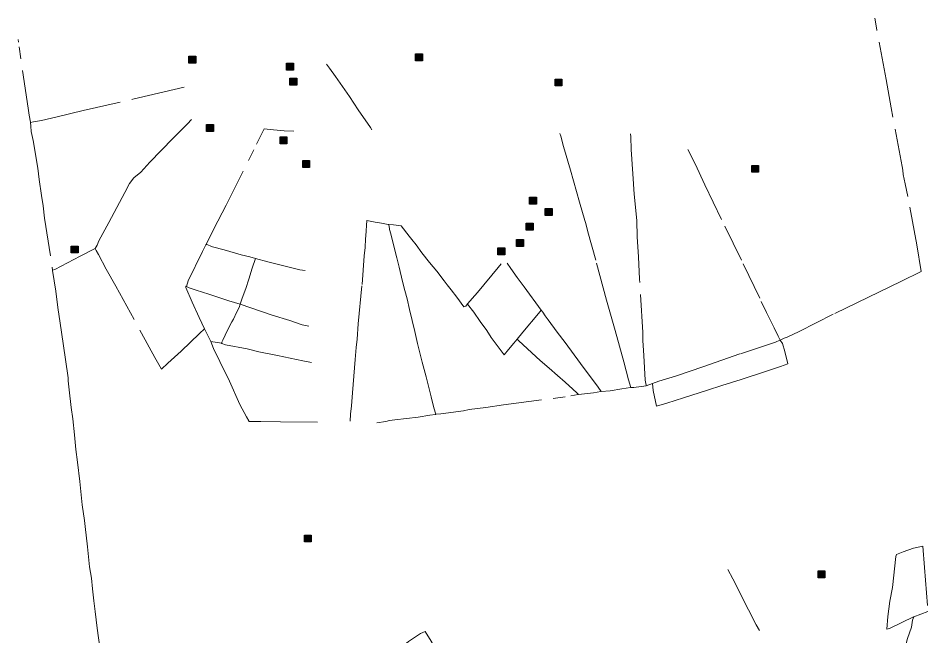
# Model space of a CAD drawing. Extents: x 393.5 to 446.9, y 8064.8 to 8120.4.
# Drawn here: x 430.14 to 437.77, y 8086.18 to 8091.36 of the extents above; entities that cross this region are included whole.
import ezdxf

# ---------------------------------------------------------------- set-up
doc = ezdxf.new("R2010")
doc.units = 0
doc.header["$LTSCALE"] = 0.064
doc.linetypes.add('DOT_DASHED', pattern=[7.7, 5, -1.2, 0.3, -1.2])
doc.layers.add('2', color=7, linetype='Continuous', lineweight=25)
doc.layers.add('22', color=7, linetype='DOT_DASHED', lineweight=13)

msp = doc.modelspace()

# ---------------------------------------------------------------- hatches: boundary and pattern name
at = {"layer": '2'}
for points in [[(433.4699, 8091.0644), (433.5279, 8091.0644), (433.5279, 8091.0064), (433.4699, 8091.0064)], [(431.5671, 8091.045), (431.6251, 8091.045), (431.6251, 8090.987), (431.5671, 8090.987)], [(432.3872, 8090.9871), (432.4452, 8090.9871), (432.4452, 8090.9291), (432.3872, 8090.9291)], [(432.4152, 8090.8617), (432.4732, 8090.8617), (432.4732, 8090.8037), (432.4152, 8090.8037)], [(434.6406, 8090.854), (434.6986, 8090.854), (434.6986, 8090.796), (434.6406, 8090.796)], [(431.7167, 8090.4718), (431.7747, 8090.4718), (431.7747, 8090.4138), (431.7167, 8090.4138)], [(432.3332, 8090.3692), (432.3912, 8090.3692), (432.3912, 8090.3112), (432.3332, 8090.3112)], [(432.5233, 8090.1707), (432.5813, 8090.1707), (432.5813, 8090.1127), (432.5233, 8090.1127)], [(436.2909, 8090.1295), (436.3489, 8090.1295), (436.3489, 8090.0715), (436.2909, 8090.0715)], [(434.4274, 8089.8622), (434.4854, 8089.8622), (434.4854, 8089.8042), (434.4274, 8089.8042)], [(434.5579, 8089.7673), (434.6159, 8089.7673), (434.6159, 8089.7093), (434.5579, 8089.7093)], [(434.399, 8089.6433), (434.457, 8089.6433), (434.457, 8089.5853), (434.399, 8089.5853)], [(430.5801, 8089.453), (430.6381, 8089.453), (430.6381, 8089.395), (430.5801, 8089.395)], [(434.3172, 8089.5078), (434.3752, 8089.5078), (434.3752, 8089.4498), (434.3172, 8089.4498)], [(434.1615, 8089.4372), (434.2195, 8089.4372), (434.2195, 8089.3792), (434.1615, 8089.3792)], [(432.5373, 8087.028), (432.5953, 8087.028), (432.5953, 8086.97), (432.5373, 8086.97)], [(436.8471, 8086.7271), (436.9051, 8086.7271), (436.9051, 8086.6691), (436.8471, 8086.6691)]]:
    msp.add_hatch(color=256, dxfattribs=at).paths.add_polyline_path(points)

# ---------------------------------------------------------------- linework, layer by layer
for points in [[(433.4699, 8091.0644), (433.5279, 8091.0644), (433.5279, 8091.0064), (433.4699, 8091.0064)], [(431.5671, 8091.045), (431.6251, 8091.045), (431.6251, 8090.987), (431.5671, 8090.987)], [(432.3872, 8090.9871), (432.4452, 8090.9871), (432.4452, 8090.9291), (432.3872, 8090.9291)], [(432.4152, 8090.8617), (432.4732, 8090.8617), (432.4732, 8090.8037), (432.4152, 8090.8037)], [(434.6406, 8090.854), (434.6986, 8090.854), (434.6986, 8090.796), (434.6406, 8090.796)], [(431.7167, 8090.4718), (431.7747, 8090.4718), (431.7747, 8090.4138), (431.7167, 8090.4138)], [(432.3332, 8090.3692), (432.3912, 8090.3692), (432.3912, 8090.3112), (432.3332, 8090.3112)], [(432.5233, 8090.1707), (432.5813, 8090.1707), (432.5813, 8090.1127), (432.5233, 8090.1127)], [(436.2909, 8090.1295), (436.3489, 8090.1295), (436.3489, 8090.0715), (436.2909, 8090.0715)], [(434.4274, 8089.8622), (434.4854, 8089.8622), (434.4854, 8089.8042), (434.4274, 8089.8042)], [(434.5579, 8089.7673), (434.6159, 8089.7673), (434.6159, 8089.7093), (434.5579, 8089.7093)], [(434.399, 8089.6433), (434.457, 8089.6433), (434.457, 8089.5853), (434.399, 8089.5853)], [(430.5801, 8089.453), (430.6381, 8089.453), (430.6381, 8089.395), (430.5801, 8089.395)], [(434.3172, 8089.5078), (434.3752, 8089.5078), (434.3752, 8089.4498), (434.3172, 8089.4498)], [(434.1615, 8089.4372), (434.2195, 8089.4372), (434.2195, 8089.3792), (434.1615, 8089.3792)], [(432.5373, 8087.028), (432.5953, 8087.028), (432.5953, 8086.97), (432.5373, 8086.97)], [(436.8471, 8086.7271), (436.9051, 8086.7271), (436.9051, 8086.6691), (436.8471, 8086.6691)]]:
    msp.add_lwpolyline(points, close=True, dxfattribs=at)
at = {"layer": '22'}
for p, q in [((430.4243, 8089.2487), (430.4242, 8089.249)), ((431.5435, 8089.1149), (431.547, 8089.1133)), ((433.9053, 8088.9672), (433.9078, 8088.9701)), ((431.7529, 8088.6512), (431.7531, 8088.6505)), ((435.4062, 8088.281), (435.4055, 8088.285)), ((433.6399, 8088.0412), (433.6364, 8088.0407))]:
    msp.add_line(p, q, dxfattribs=at)
for points in [[(437.5586, 8090.0891), (437.5532, 8090.1203), (437.4597, 8090.6111), (437.418, 8090.8489), (437.3397, 8091.268), (437.3239, 8091.3643)], [(430.2378, 8090.4928), (430.2288, 8090.5519), (430.2182, 8090.6088), (430.1386, 8091.1618), (430.1359, 8091.1851)], [(433.1027, 8090.428), (433.093, 8090.4464), (432.9897, 8090.5967), (432.9145, 8090.7071), (432.7986, 8090.8758), (432.7492, 8090.9445), (432.7235, 8090.9779)], [(430.2382, 8090.4899), (430.2648, 8090.495), (430.3314, 8090.5067), (430.4632, 8090.5377), (430.6803, 8090.5889), (431.0972, 8090.6846), (431.3607, 8090.7455), (431.5287, 8090.7849)], [(431.5897, 8090.5143), (431.5554, 8090.4777), (431.4354, 8090.358)], [(430.2382, 8090.4899), (430.2378, 8090.4926), (430.2378, 8090.4928)], [(430.2382, 8090.4899), (430.2408, 8090.4589), (430.2448, 8090.4123), (430.2608, 8090.3387), (430.2995, 8090.1053), (430.3111, 8090.0116), (430.3319, 8089.8779), (430.3447, 8089.7887), (430.3575, 8089.686), (430.4217, 8089.2755), (430.4242, 8089.249)], [(431.7138, 8089.4686), (431.7416, 8089.5222), (431.7781, 8089.5972), (431.8814, 8089.7944), (432.1357, 8090.3064), (432.1992, 8090.4358), (432.2777, 8090.4286), (432.3679, 8090.4181), (432.4473, 8090.4161)], [(434.7687, 8090.0897), (434.7126, 8090.288), (434.6876, 8090.3743), (434.6798, 8090.397)], [(435.4055, 8088.285), (435.3979, 8088.3284), (435.3854, 8088.5343), (435.3768, 8088.6607), (435.3775, 8088.7278), (435.3488, 8089.1752), (435.341, 8089.3614), (435.3286, 8089.5309), (435.3254, 8089.6657), (435.3037, 8089.8888), (435.2943, 8090.0583), (435.2803, 8090.2626), (435.2756, 8090.3686), (435.2741, 8090.3928)], [(431.4354, 8090.358), (431.336, 8090.2548), (431.2392, 8090.1567), (431.1637, 8090.0719), (431.1072, 8090.0253), (431.0703, 8089.9771), (431.0309, 8089.9022), (430.8971, 8089.6511), (430.8123, 8089.4964), (430.7986, 8089.4614), (430.7816, 8089.4314), (430.7902, 8089.4147)], [(435.7533, 8090.2617), (435.8161, 8090.1415), (435.8984, 8089.9651), (436.0639, 8089.6208), (436.2199, 8089.3042), (436.371, 8088.9885), (436.415, 8088.8939), (436.4781, 8088.7658), (436.5126, 8088.6952), (436.5295, 8088.6643), (436.5297, 8088.6639), (436.5642, 8088.6785)], [(434.8891, 8089.6671), (434.8467, 8089.8203), (434.7687, 8090.0897)], [(436.5642, 8088.6785), (436.588, 8088.6889), (436.6875, 8088.7371), (436.9891, 8088.8878), (437.2702, 8089.0242), (437.5419, 8089.154), (437.7134, 8089.2386), (437.6747, 8089.4632), (437.5998, 8089.868), (437.5768, 8089.9738), (437.5615, 8090.0518), (437.5586, 8090.0891)], [(433.0498, 8089.5137), (433.052, 8089.5394), (433.0613, 8089.6665), (433.1315, 8089.6529), (433.183, 8089.6453), (433.2392, 8089.6348), (433.2426, 8089.6331), (433.2438, 8089.6325), (433.2454, 8089.6317)], [(433.4376, 8089.5068), (433.4154, 8089.5357), (433.3494, 8089.6235), (433.2839, 8089.6295), (433.2426, 8089.6331)], [(433.2521, 8089.5925), (433.2506, 8089.5987), (433.2455, 8089.6309), (433.2454, 8089.6317)], [(435.2765, 8088.2648), (435.2578, 8088.3299), (435.2164, 8088.4806), (435.1439, 8088.7433), (435.0729, 8088.9998), (434.9823, 8089.3342), (434.9152, 8089.5733), (434.898, 8089.643), (434.8891, 8089.6671)], [(433.3802, 8089.0798), (433.38, 8089.0807), (433.3597, 8089.1564), (433.3316, 8089.276), (433.3129, 8089.3532), (433.2973, 8089.4183), (433.2638, 8089.5538), (433.2521, 8089.5925)], [(431.7114, 8089.4639), (431.6837, 8089.4081), (431.5608, 8089.1616), (431.547, 8089.1133)], [(431.7138, 8089.4686), (431.7127, 8089.4665), (431.7114, 8089.4639)], [(432.1277, 8089.3478), (432.0783, 8089.3623), (432.0075, 8089.379), (431.8637, 8089.4207), (431.7652, 8089.4451), (431.7138, 8089.4686)], [(432.9794, 8088.6713), (432.9883, 8088.8007), (433.0212, 8089.1304), (433.0384, 8089.3695), (433.0462, 8089.4407), (433.0498, 8089.5137)], [(433.7099, 8089.1596), (433.6474, 8089.2408), (433.5881, 8089.3135), (433.5226, 8089.3968), (433.4758, 8089.4618), (433.4376, 8089.5068)], [(430.425, 8089.2493), (430.4423, 8089.2555), (430.6548, 8089.3669), (430.7816, 8089.4314)], [(430.7902, 8089.4147), (430.8091, 8089.3815), (430.8735, 8089.2587), (430.9557, 8089.1157), (431.1717, 8088.7216), (431.2831, 8088.5187), (431.3397, 8088.4189), (431.3928, 8088.4688), (431.5043, 8088.5719), (431.6573, 8088.7183), (431.699, 8088.7579)], [(431.9997, 8088.9647), (432.0139, 8089.0161), (432.046, 8089.0975), (432.0719, 8089.1754), (432.1003, 8089.2676), (432.1277, 8089.3478)], [(432.5442, 8089.2478), (432.4991, 8089.2519), (432.2308, 8089.3207), (432.1282, 8089.3477), (432.1277, 8089.3478)], [(433.9078, 8088.9701), (433.9247, 8088.99), (433.9668, 8089.0385), (433.9887, 8089.0627), (434.1639, 8089.2715), (434.1889, 8089.3033)], [(434.5242, 8088.9147), (434.3823, 8089.1095), (434.3215, 8089.1897), (434.2684, 8089.2639), (434.2388, 8089.3093)], [(430.8208, 8086.0855), (430.799, 8086.2467), (430.7816, 8086.3862), (430.7715, 8086.4761), (430.7598, 8086.5775), (430.7511, 8086.6649), (430.7351, 8086.7627), (430.7162, 8086.929), (430.6973, 8087.0995), (430.693, 8087.1488), (430.6726, 8087.2819), (430.6537, 8087.4778), (430.6334, 8087.6397), (430.6182, 8087.7458), (430.6078, 8087.87), (430.5933, 8088.0043), (430.5794, 8088.0984), (430.5642, 8088.2474), (430.5561, 8088.3219), (430.5544, 8088.3477), (430.5119, 8088.636), (430.4886, 8088.8065), (430.4683, 8088.9362), (430.4504, 8089.0729), (430.4388, 8089.1621), (430.4243, 8089.2487)], [(433.9053, 8088.9672), (433.8912, 8088.9491), (433.8756, 8088.9415), (433.8167, 8089.0236), (433.7684, 8089.0842), (433.734, 8089.1266), (433.7099, 8089.1596)], [(431.699, 8088.7579), (431.6546, 8088.8538), (431.5966, 8088.9831), (431.5423, 8089.1053), (431.5432, 8089.1128), (431.5435, 8089.1149)], [(431.547, 8089.1133), (431.5694, 8089.1029), (431.6287, 8089.0837), (431.7358, 8089.0481), (431.9024, 8088.9918), (431.9993, 8088.9657), (431.9999, 8088.9655)], [(433.6399, 8088.0412), (433.6228, 8088.0942), (433.6009, 8088.1865), (433.5588, 8088.3545), (433.5245, 8088.4789), (433.4871, 8088.6348), (433.4652, 8088.7347), (433.419, 8088.9192), (433.3987, 8089.01), (433.3802, 8089.0798)], [(431.9997, 8088.9647), (431.9913, 8088.9379), (431.9678, 8088.8948), (431.9419, 8088.8385), (431.9283, 8088.8158), (431.8925, 8088.7463), (431.8532, 8088.6628), (431.8445, 8088.646), (431.8433, 8088.6364)], [(431.9999, 8088.9655), (431.9998, 8088.9651), (431.9997, 8088.9648), (431.9997, 8088.9647)], [(431.9997, 8088.9647), (432.2672, 8088.8728), (432.4154, 8088.827), (432.5184, 8088.7916), (432.5742, 8088.7791)], [(433.9053, 8088.9672), (433.9062, 8088.9661), (433.9072, 8088.9648)], [(433.9072, 8088.9648), (433.9601, 8088.8982), (434.0132, 8088.8195), (434.0693, 8088.7438), (434.1052, 8088.6863), (434.2128, 8088.5394), (434.2487, 8088.5849), (434.2939, 8088.6378), (434.3224, 8088.6718)], [(434.5242, 8088.9147), (434.5008, 8088.8859), (434.3699, 8088.7291), (434.3224, 8088.6718)], [(435.0264, 8088.2336), (435.0015, 8088.2699), (434.8533, 8088.4682), (434.7251, 8088.6427), (434.6596, 8088.729), (434.5832, 8088.8334), (434.5582, 8088.8682), (434.5379, 8088.897), (434.5242, 8088.9147)], [(431.699, 8088.7579), (431.7287, 8088.6952), (431.7531, 8088.6505)], [(431.7529, 8088.6512), (431.8429, 8088.6365), (431.8433, 8088.6364)], [(431.7531, 8088.6505), (431.7736, 8088.5943), (431.8291, 8088.4849), (431.9094, 8088.3202), (431.9966, 8088.1224), (432.0526, 8088.0197), (432.0712, 8087.985), (432.0724, 8087.9814), (432.0824, 8087.9814)], [(432.5957, 8088.4743), (432.5234, 8088.4909), (432.3106, 8088.5342), (432.1546, 8088.5656), (432.0574, 8088.5892), (431.875, 8088.6246), (431.8433, 8088.6364)], [(432.92, 8087.9839), (432.9247, 8088.0414), (432.9325, 8088.1125), (432.9418, 8088.2215), (432.9638, 8088.5007), (432.9716, 8088.6006), (432.9794, 8088.6713)], [(434.5902, 8088.429), (434.5142, 8088.4932), (434.3364, 8088.6567), (434.3225, 8088.6717), (434.3224, 8088.6718)], [(435.459, 8088.2982), (435.5101, 8088.3193), (435.6498, 8088.362), (435.889, 8088.4418), (436.1951, 8088.5495), (436.4908, 8088.645), (436.5259, 8088.662), (436.5297, 8088.6639)], [(435.459, 8088.2982), (435.4642, 8088.2413), (435.491, 8088.1095), (435.5771, 8088.1336), (435.7187, 8088.18), (435.9196, 8088.2431), (436.0402, 8088.284), (436.2028, 8088.3341), (436.399, 8088.3962), (436.531, 8088.4408), (436.5941, 8088.4631), (436.5693, 8088.567), (436.5489, 8088.6339), (436.5297, 8088.6639)], [(434.8363, 8088.2062), (434.8239, 8088.2205), (434.7895, 8088.2523), (434.724, 8088.3098), (434.6616, 8088.3674), (434.5914, 8088.4279), (434.5902, 8088.429)], [(434.8363, 8088.2062), (434.8365, 8088.2062), (434.964, 8088.2215), (435.0252, 8088.2334), (435.0264, 8088.2336)], [(435.0264, 8088.2336), (435.1018, 8088.239), (435.2001, 8088.2542), (435.2748, 8088.2646), (435.2765, 8088.2648)], [(435.4062, 8088.2809), (435.3015, 8088.2648), (435.2765, 8088.2648)], [(435.459, 8088.2982), (435.4588, 8088.2981), (435.4062, 8088.2809)], [(433.6399, 8088.0412), (433.6832, 8088.0441), (433.8735, 8088.0713), (433.9203, 8088.0804), (434.0607, 8088.0971), (434.2089, 8088.1198), (434.774, 8088.1947), (434.8334, 8088.2059), (434.8363, 8088.2062)], [(433.6364, 8088.0407), (433.59, 8088.0336), (433.4917, 8088.017), (433.3934, 8088.0064), (433.2967, 8087.9958), (433.2522, 8087.9884), (433.2195, 8087.9808), (433.1446, 8087.9702)], [(432.0824, 8087.9814), (432.1711, 8087.9801), (432.3357, 8087.9772), (432.646, 8087.9757)], [(437.6477, 8086.3414), (437.4466, 8086.2436), (437.4242, 8086.2382), (437.4317, 8086.3434), (437.4503, 8086.4722), (437.4709, 8086.5883), (437.4989, 8086.8476), (437.5046, 8086.8658), (437.5606, 8086.8875), (437.6485, 8086.9166), (437.7251, 8086.9347), (437.7401, 8086.7551), (437.7681, 8086.3869), (437.6515, 8086.3429)], [(436.0913, 8086.7398), (436.1327, 8086.6614), (436.2647, 8086.4019), (436.3271, 8086.2756), (436.3556, 8086.2272)], [(437.4476, 8085.5904), (437.4718, 8085.6816), (437.5035, 8085.7868), (437.5728, 8086.0637), (437.5978, 8086.1591), (437.6315, 8086.256), (437.6403, 8086.313), (437.6515, 8086.3429)], [(434.5456, 8084.5271), (434.5284, 8084.5596), (434.4971, 8084.6172), (434.3827, 8084.8009), (434.2854, 8084.9769), (434.1997, 8085.1193), (434.1263, 8085.2497), (434.0258, 8085.4129), (433.8089, 8085.7737), (433.7488, 8085.8865), (433.5996, 8086.1385), (433.5518, 8086.2201), (433.5106, 8086.2025), (433.4116, 8086.1337), (433.3473, 8086.0825), (433.2978, 8086.0489), (433.2253, 8086.0393), (433.1181, 8086.0313), (433.0876, 8086.0305)]]:
    msp.add_lwpolyline(points, dxfattribs=at)

doc.saveas('drawing.dxf')
